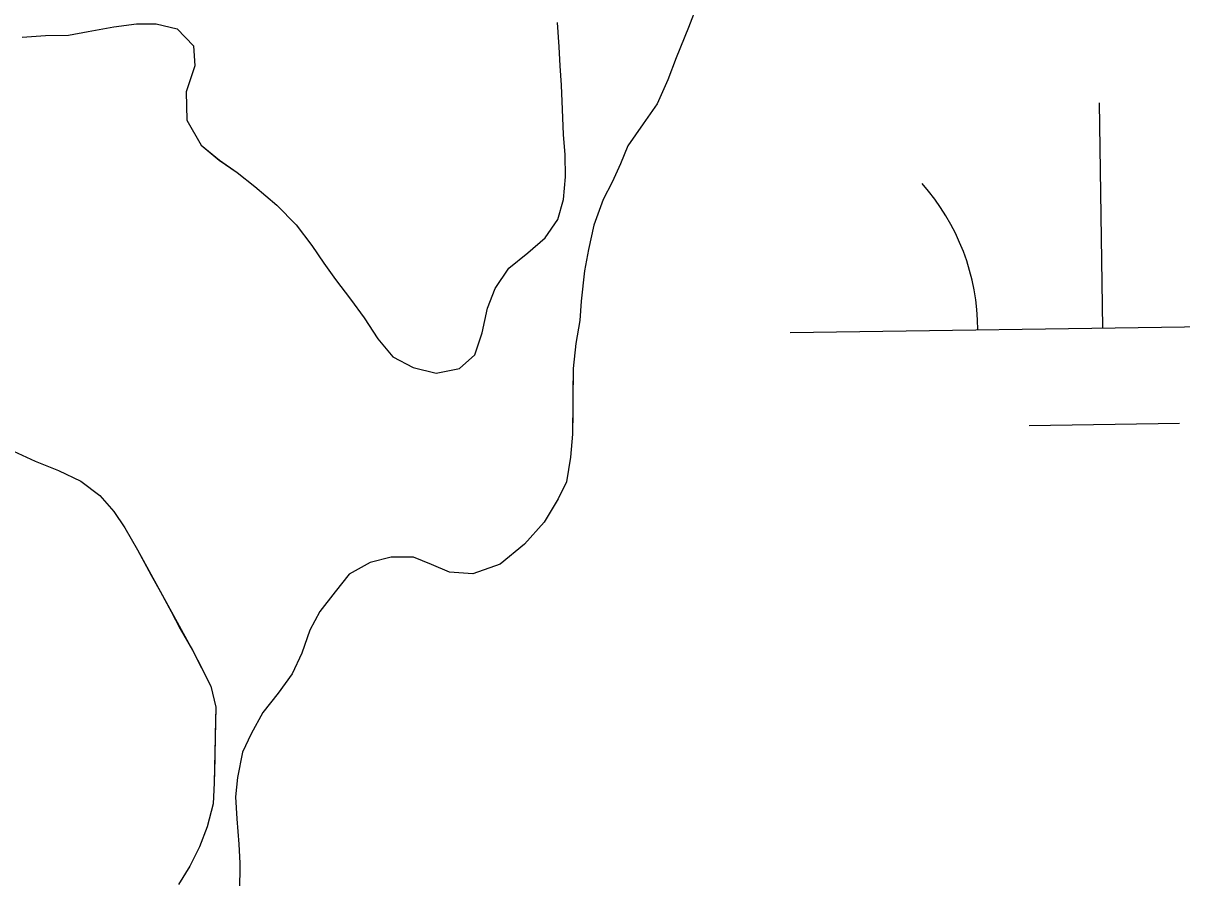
# Model space of a CAD drawing. Extents: x 3807117 to 3845308, y 337856 to 363736.
# Drawn here: x 3821498.4 to 3821683.5, y 345927.2 to 346063.8 of the extents above; entities that cross this region are included whole.
import ezdxf

# ---------------------------------------------------------------- set-up
doc = ezdxf.new("R2010")
doc.units = 0
doc.layers.add('V-TOPO-SHOR', color=7, linetype='Continuous')
doc.layers.add('V-WETL-SWMP', color=7, linetype='Continuous')

msp = doc.modelspace()

# ---------------------------------------------------------------- linework, layer by layer
at = {"layer": 'V-TOPO-SHOR'}
for points in [[(3821606.14, 346066.85), (3821604.74, 346063.14), (3821602.72, 346058.29), (3821601.4, 346054.8), (3821599.7, 346050.94), (3821597.47, 346047.76), (3821595, 346044.21), (3821593.84, 346041.33), (3821592.52, 346038.45), (3821591.06, 346035.65), (3821589.58, 346031.55), (3821588.71, 346027.68), (3821588.08, 346024.27), (3821587.58, 346019.41), (3821587.33, 346016.29), (3821586.69, 346012.64), (3821586.28, 346008.62), (3821586.25, 346004.74), (3821586.22, 346001.7), (3821586.19, 345998.12), (3821585.86, 345994.48), (3821585.22, 345990.53), (3821583.9, 345987.8), (3821581.67, 345984.09), (3821578.52, 345980.55), (3821574.62, 345977.38), (3821570.27, 345975.82), (3821566.55, 345976.08), (3821563.67, 345977.32), (3821560.79, 345978.48), (3821557.21, 345978.51), (3821553.86, 345977.63), (3821550.5, 345975.75), (3821548.27, 345972.96), (3821545.82, 345969.79), (3821544.19, 345966.83), (3821542.95, 345963.12), (3821541.4, 345959.86), (3821539.17, 345956.76), (3821536.71, 345953.66), (3821534.86, 345950.26), (3821533.47, 345947.3), (3821532.67, 345943.28), (3821532.34, 345940.16), (3821532.54, 345936.66), (3821532.89, 345932.63), (3821533.02, 345929.59), (3821532.98, 345924.95)], [(3821584.44, 346053.91), (3821584.23, 346057.02), (3821584.03, 346060.07), (3821583.76, 346063.95)], [(3821498.27, 346061.6), (3821502, 346061.87), (3821505.65, 346061.92), (3821508.77, 346062.5), (3821512.88, 346063.23), (3821516.54, 346063.73), (3821519.65, 346063.71), (3821523, 346062.92), (3821525.64, 346060.24), (3821525.83, 346057.04), (3821524.43, 346052.87), (3821524.55, 346048.31), (3821526.87, 346044.34), (3821529.75, 346041.95), (3821532.62, 346039.95), (3821535.41, 346037.73), (3821538.96, 346034.73), (3821542.05, 346031.59), (3821544.54, 346028.3), (3821546.42, 346025.47), (3821548.3, 346022.87), (3821550.7, 346019.73), (3821552.88, 346016.75), (3821555.06, 346013.39), (3821557.47, 346010.48), (3821560.73, 346008.78), (3821564.37, 346007.91), (3821568.1, 346008.64), (3821570.55, 346010.83), (3821571.72, 346014.32), (3821572.59, 346018.26), (3821573.83, 346021.45), (3821575.99, 346024.7), (3821579.05, 346027.11), (3821581.81, 346029.52), (3821583.81, 346032.47), (3821584.74, 346035.65), (3821585.08, 346039.3), (3821585.03, 346042.8), (3821584.75, 346046.07), (3821584.56, 346050.03), (3821584.44, 346053.91)], [(3821496.84, 345995.45), (3821500.33, 345993.82), (3821504.05, 345992.34), (3821507.61, 345990.64), (3821510.64, 345988.33), (3821512.91, 345985.79), (3821514.64, 345983.19), (3821516.66, 345979.67), (3821518.84, 345975.61), (3821520.34, 345972.94), (3821522.07, 345969.8), (3821523.49, 345967.05), (3821525.45, 345963.6), (3821527.02, 345960.62), (3821528.37, 345957.87), (3821529.18, 345954.51), (3821529.07, 345950.09), (3821529.04, 345946.36), (3821528.93, 345942.4), (3821528.75, 345939.05), (3821527.81, 345935.4), (3821526.56, 345932.21), (3821525.01, 345929.1), (3821523.24, 345926.15)]]:
    msp.add_lwpolyline(points, dxfattribs=at)
at = {"layer": 'V-WETL-SWMP'}
for p, q in [((3821606.14, 346066.85), (3821604.74, 346063.14)), ((3821584.03, 346060.07), (3821583.76, 346063.95)), ((3821505.65, 346061.92), (3821508.77, 346062.5)), ((3821508.77, 346062.5), (3821512.88, 346063.23)), ((3821512.88, 346063.23), (3821516.54, 346063.73)), ((3821516.54, 346063.73), (3821519.66, 346063.71)), ((3821519.66, 346063.71), (3821522.99, 346062.92)), ((3821522.99, 346062.92), (3821525.63, 346060.24)), ((3821604.74, 346063.14), (3821602.72, 346058.29)), ((3821498.27, 346061.6), (3821502, 346061.87)), ((3821502, 346061.87), (3821505.65, 346061.92)), ((3821525.63, 346060.24), (3821525.84, 346057.04)), ((3821584.23, 346057.02), (3821584.03, 346060.07)), ((3821525.84, 346057.04), (3821524.43, 346052.87)), ((3821584.44, 346053.91), (3821584.23, 346057.02)), ((3821602.72, 346058.29), (3821601.4, 346054.8)), ((3821601.4, 346054.8), (3821599.7, 346050.94)), ((3821524.43, 346052.87), (3821524.55, 346048.31)), ((3821584.56, 346050.03), (3821584.44, 346053.91)), ((3821599.7, 346050.94), (3821597.47, 346047.76)), ((3821670.94, 346015.13), (3821670.4, 346051.13)), ((3821584.75, 346046.07), (3821584.56, 346050.03)), ((3821524.55, 346048.31), (3821526.87, 346044.33)), ((3821597.47, 346047.76), (3821595.01, 346044.21)), ((3821585.03, 346042.8), (3821584.75, 346046.07)), ((3821526.87, 346044.33), (3821529.74, 346041.95)), ((3821595.01, 346044.21), (3821593.84, 346041.33)), ((3821529.74, 346041.95), (3821532.62, 346039.95)), ((3821585.08, 346039.3), (3821585.03, 346042.8)), ((3821532.62, 346039.95), (3821535.41, 346037.73)), ((3821593.84, 346041.33), (3821592.53, 346038.45)), ((3821584.74, 346035.65), (3821585.08, 346039.3)), ((3821592.53, 346038.45), (3821591.06, 346035.65)), ((3821535.41, 346037.73), (3821538.96, 346034.73)), ((3821538.96, 346034.73), (3821542.05, 346031.59)), ((3821583.81, 346032.47), (3821584.74, 346035.65)), ((3821591.06, 346035.65), (3821589.58, 346031.55)), ((3821581.81, 346029.52), (3821583.81, 346032.47)), ((3821542.05, 346031.59), (3821544.54, 346028.3)), ((3821589.58, 346031.55), (3821588.71, 346027.68)), ((3821579.05, 346027.11), (3821581.81, 346029.52)), ((3821544.54, 346028.3), (3821546.42, 346025.47)), ((3821575.99, 346024.7), (3821579.05, 346027.11)), ((3821588.71, 346027.68), (3821588.08, 346024.27)), ((3821546.42, 346025.47), (3821548.3, 346022.87)), ((3821573.83, 346021.45), (3821575.99, 346024.7)), ((3821588.08, 346024.27), (3821587.58, 346019.4)), ((3821548.3, 346022.87), (3821550.7, 346019.73)), ((3821572.59, 346018.26), (3821573.83, 346021.45)), ((3821550.7, 346019.73), (3821552.88, 346016.75)), ((3821571.72, 346014.32), (3821572.59, 346018.26)), ((3821587.58, 346019.4), (3821587.33, 346016.29)), ((3821552.88, 346016.75), (3821555.06, 346013.39)), ((3821587.33, 346016.29), (3821586.69, 346012.64)), ((3821620.94, 346014.38), (3821720.93, 346015.88)), ((3821570.55, 346010.83), (3821571.72, 346014.32)), ((3821555.06, 346013.39), (3821557.47, 346010.48)), ((3821586.69, 346012.64), (3821586.28, 346008.62)), ((3821557.47, 346010.48), (3821560.73, 346008.78)), ((3821568.1, 346008.64), (3821570.55, 346010.83)), ((3821560.73, 346008.78), (3821564.37, 346007.91)), ((3821564.37, 346007.91), (3821568.1, 346008.64)), ((3821586.28, 346008.62), (3821586.19, 345998.12)), ((3821659.17, 345999.52), (3821683.17, 345999.88)), ((3821586.19, 345998.12), (3821585.86, 345994.48)), ((3821585.86, 345994.48), (3821585.22, 345990.53)), ((3821585.22, 345990.53), (3821583.9, 345987.8)), ((3821583.9, 345987.8), (3821581.67, 345984.09)), ((3821581.67, 345984.09), (3821578.52, 345980.55)), ((3821578.52, 345980.55), (3821574.62, 345977.38)), ((3821553.86, 345977.63), (3821550.5, 345975.75)), ((3821557.22, 345978.51), (3821553.86, 345977.63)), ((3821560.79, 345978.48), (3821557.22, 345978.51)), ((3821563.67, 345977.32), (3821560.79, 345978.48)), ((3821566.55, 345976.08), (3821563.67, 345977.32)), ((3821574.62, 345977.38), (3821570.27, 345975.82)), ((3821550.5, 345975.75), (3821548.27, 345972.96)), ((3821570.27, 345975.82), (3821566.55, 345976.08)), ((3821548.27, 345972.96), (3821545.82, 345969.79)), ((3821545.82, 345969.79), (3821544.19, 345966.83)), ((3821544.19, 345966.83), (3821542.95, 345963.12)), ((3821542.95, 345963.12), (3821541.4, 345959.86)), ((3821541.4, 345959.86), (3821539.17, 345956.76)), ((3821539.17, 345956.76), (3821536.71, 345953.66)), ((3821536.71, 345953.66), (3821534.86, 345950.26)), ((3821534.86, 345950.26), (3821533.47, 345947.3)), ((3821533.47, 345947.3), (3821532.67, 345943.28)), ((3821532.67, 345943.28), (3821532.34, 345940.16)), ((3821532.34, 345940.16), (3821532.54, 345936.66)), ((3821532.54, 345936.66), (3821532.89, 345932.63)), ((3821532.89, 345932.63), (3821533.02, 345929.59)), ((3821533.02, 345929.59), (3821532.98, 345924.95))]:
    msp.add_line(p, q, dxfattribs=at)
msp.add_lwpolyline([(3821496.84, 345995.45), (3821500.33, 345993.82), (3821504.05, 345992.34), (3821507.61, 345990.64), (3821510.64, 345988.33), (3821512.91, 345985.79), (3821514.64, 345983.19), (3821516.67, 345979.67), (3821525.45, 345963.6), (3821528.37, 345957.87), (3821529.18, 345954.51), (3821528.93, 345942.4), (3821528.75, 345939.05), (3821527.81, 345935.4), (3821526.56, 345932.21), (3821525.02, 345929.1), (3821523.24, 345926.15)], dxfattribs=at)
msp.add_arc((3821615.69, 346014.78), 35.25, 0.0865, 41.6302, dxfattribs=at)

doc.saveas('drawing.dxf')
